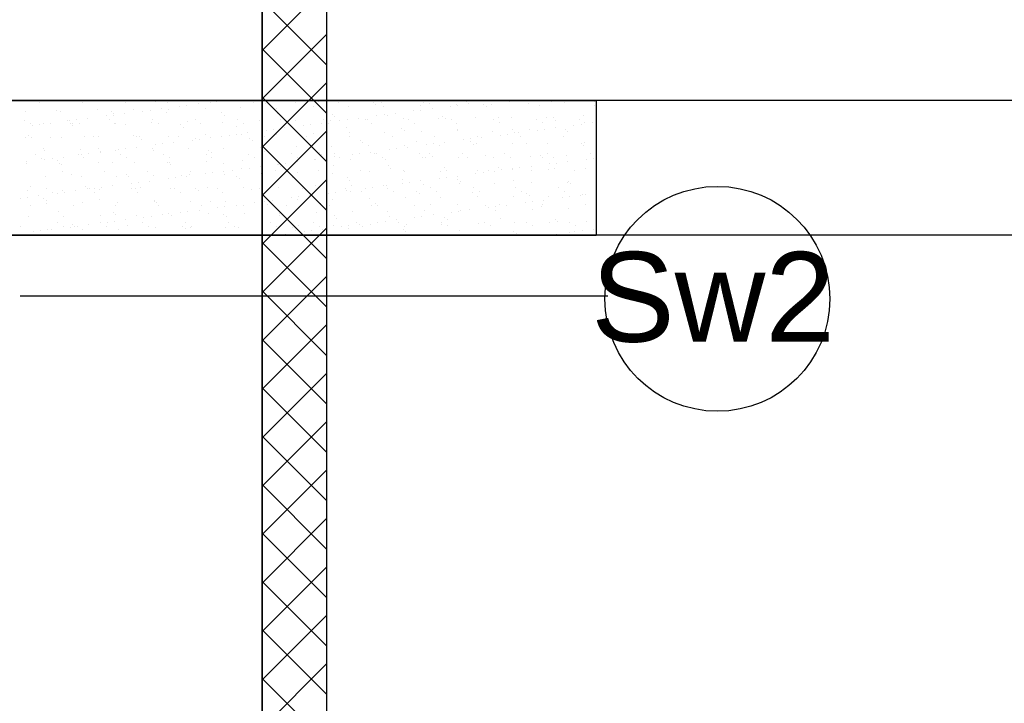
# Model space of a CAD drawing. Header units: millimetres. Extents: x -7023 to 53801, y 9849 to 33561.
# Tile 282 of 537: x 7956 to 8139, y 29353 to 29479. Entities that reach past the tile are written whole.
import ezdxf

# ---------------------------------------------------------------- set-up
doc = ezdxf.new("R2010")
doc.units = ezdxf.units.MM
doc.layers.add('.IE_podklad', color=252, linetype='Continuous')
doc.styles.add('Opisowy', font='arial.ttf')

msp = doc.modelspace()

# ---------------------------------------------------------------- linework, layer by layer
at = {"layer": '.IE_podklad', "lineweight": 35}
msp.add_line((8001.06, 29588.88), (8001.06, 29282.88), dxfattribs=at)
at = {"layer": '.IE_podklad'}
for p, q in [((8013.06, 29282.88), (8013.06, 29588.88)), ((8001.06, 29473.65), (8013.06, 29485.65)), ((8013.06, 29470.91), (8001.06, 29482.91)), ((8001.06, 29464.67), (8013.06, 29476.67)), ((8013.06, 29461.93), (8001.06, 29473.93)), ((8001.06, 29455.69), (8013.06, 29467.69)), ((7831, 29464.38), (8063, 29464.38)), ((7981.22, 29464.19), (7981.22, 29464.19)), ((7992.65, 29464.19), (7992.65, 29464.19)), ((7993.97, 29464.36), (7993.97, 29464.36)), ((8013.06, 29452.95), (8001.06, 29464.95)), ((8001.23, 29464.3), (8001.23, 29464.3)), ((8042.85, 29464.22), (8042.85, 29464.22)), ((8046.88, 29464.1), (8046.88, 29464.1)), ((8054.79, 29464.11), (8054.79, 29464.11)), ((8062.7, 29464.13), (8062.7, 29464.13)), ((8063, 29464.38), (8063, 29439.29)), ((7957.13, 29462.39), (7957.13, 29462.39)), ((7959.87, 29463.94), (7959.87, 29463.94)), ((7962.95, 29462.47), (7962.95, 29462.47)), ((7963.63, 29462.36), (7963.63, 29462.36)), ((7967.78, 29463.95), (7967.78, 29463.95)), ((7970.49, 29462.6), (7970.49, 29462.6)), ((7973.11, 29462.39), (7973.11, 29462.39)), ((7975.69, 29463.97), (7975.69, 29463.97)), ((7977.14, 29462.69), (7977.14, 29462.69)), ((7978.98, 29462.39), (7978.98, 29462.39)), ((7980.3, 29462.56), (7980.3, 29462.56)), ((7982.36, 29462.83), (7982.36, 29462.83)), ((7983.6, 29463.98), (7983.6, 29463.98)), ((7983.63, 29462.66), (7983.63, 29462.66)), ((7985.81, 29463.29), (7985.81, 29463.29)), ((7987.13, 29463.46), (7987.13, 29463.46)), ((7989.2, 29463.73), (7989.2, 29463.73)), ((7990.49, 29462.91), (7990.49, 29462.91)), ((7991.51, 29464), (7991.51, 29464)), ((7997.14, 29462.99), (7997.14, 29462.99)), ((7999.42, 29464.01), (7999.42, 29464.01)), ((8001.7, 29463.87), (8001.7, 29463.87)), ((8003.64, 29462.96), (8003.64, 29462.96)), ((8007.33, 29464.02), (8007.33, 29464.02)), ((8010.5, 29463.21), (8010.5, 29463.21)), ((8011.54, 29464.08), (8011.54, 29464.08)), ((8015.24, 29464.04), (8015.24, 29464.04)), ((8017.15, 29463.29), (8017.15, 29463.29)), ((8021.7, 29463.99), (8021.7, 29463.99)), ((8022.17, 29463.56), (8022.17, 29463.56)), ((8023.15, 29464.05), (8023.15, 29464.05)), ((8023.65, 29463.26), (8023.65, 29463.26)), ((8029.18, 29462.42), (8029.18, 29462.42)), ((8030.5, 29462.59), (8030.5, 29462.59)), ((8030.51, 29463.51), (8030.51, 29463.51)), ((8031.06, 29464.07), (8031.06, 29464.07)), ((8032.02, 29463.77), (8032.02, 29463.77)), ((8032.56, 29462.87), (8032.56, 29462.87)), ((8036.01, 29463.32), (8036.01, 29463.32)), ((8037.16, 29463.59), (8037.16, 29463.59)), ((8037.34, 29463.49), (8037.34, 29463.49)), ((8038.97, 29464.08), (8038.97, 29464.08)), ((8039.4, 29463.77), (8039.4, 29463.77)), ((8042.18, 29463.68), (8042.18, 29463.68)), ((8042.65, 29463.25), (8042.65, 29463.25)), ((8043.65, 29463.56), (8043.65, 29463.56)), ((8050.51, 29463.81), (8050.51, 29463.81)), ((8052.5, 29463.45), (8052.5, 29463.45)), ((8057.16, 29463.89), (8057.16, 29463.89)), ((8062.66, 29463.37), (8062.66, 29463.37)), ((7957, 29460.72), (7957, 29460.72)), ((7964.91, 29460.73), (7964.91, 29460.73)), ((7965.3, 29460.59), (7965.3, 29460.59)), ((7966.62, 29460.76), (7966.62, 29460.76)), ((7968.69, 29461.03), (7968.69, 29461.03)), ((7972.14, 29461.49), (7972.14, 29461.49)), ((7972.82, 29460.75), (7972.82, 29460.75)), ((7973.46, 29461.66), (7973.46, 29461.66)), ((7973.58, 29461.96), (7973.58, 29461.96)), ((7975.53, 29461.93), (7975.53, 29461.93)), ((7980.73, 29460.76), (7980.73, 29460.76)), ((7983.43, 29462.16), (7983.43, 29462.16)), ((7988.64, 29460.77), (7988.64, 29460.77)), ((7993.59, 29462.07), (7993.59, 29462.07)), ((7994.06, 29461.64), (7994.06, 29461.64)), ((7996.55, 29460.79), (7996.55, 29460.79)), ((8000.58, 29460.61), (8000.58, 29460.61)), ((8003.91, 29461.85), (8003.91, 29461.85)), ((8004.46, 29460.8), (8004.46, 29460.8)), ((8007.23, 29460.69), (8007.23, 29460.69)), ((8012.37, 29460.82), (8012.37, 29460.82)), ((8013.72, 29460.66), (8013.72, 29460.66)), ((8014.07, 29461.76), (8014.07, 29461.76)), ((8014.54, 29461.33), (8014.54, 29461.33)), ((8015.5, 29460.62), (8015.5, 29460.62)), ((8016.83, 29460.79), (8016.83, 29460.79)), ((8018.89, 29461.06), (8018.89, 29461.06)), ((8020.28, 29460.83), (8020.28, 29460.83)), ((8020.58, 29460.91), (8020.58, 29460.91)), ((8022.34, 29461.52), (8022.34, 29461.52)), ((8023.66, 29461.69), (8023.66, 29461.69)), ((8024.38, 29461.54), (8024.38, 29461.54)), ((8025.73, 29461.97), (8025.73, 29461.97)), ((8027.23, 29460.99), (8027.23, 29460.99)), ((8028.19, 29460.85), (8028.19, 29460.85)), ((8033.73, 29460.96), (8033.73, 29460.96)), ((8034.55, 29461.45), (8034.55, 29461.45)), ((8035.01, 29461.02), (8035.01, 29461.02)), ((8036.1, 29460.86), (8036.1, 29460.86)), ((8040.59, 29461.21), (8040.59, 29461.21)), ((8044.01, 29460.87), (8044.01, 29460.87)), ((8044.86, 29461.22), (8044.86, 29461.22)), ((8047.24, 29461.29), (8047.24, 29461.29)), ((8051.92, 29460.89), (8051.92, 29460.89)), ((8053.74, 29461.26), (8053.74, 29461.26)), ((8055.02, 29461.14), (8055.02, 29461.14)), ((8055.49, 29460.71), (8055.49, 29460.71)), ((8059.82, 29460.9), (8059.82, 29460.9)), ((8060.6, 29461.51), (8060.6, 29461.51)), ((7958.07, 29460.03), (7958.07, 29460.03)), ((7958.46, 29459.69), (7958.46, 29459.69)), ((7959.79, 29459.86), (7959.79, 29459.86)), ((7960.56, 29460.01), (7960.56, 29460.01)), ((7961.85, 29460.13), (7961.85, 29460.13)), ((7965.48, 29460.16), (7965.48, 29460.16)), ((7965.95, 29459.73), (7965.95, 29459.73)), ((7965.98, 29460.05), (7965.98, 29460.05)), ((7967.21, 29460.09), (7967.21, 29460.09)), ((7973.71, 29460.06), (7973.71, 29460.06)), ((7973.89, 29460.06), (7973.89, 29460.06)), ((7975.79, 29459.93), (7975.79, 29459.93)), ((7980.57, 29460.31), (7980.57, 29460.31)), ((7981.8, 29460.08), (7981.8, 29460.08)), ((7985.96, 29459.84), (7985.96, 29459.84)), ((7986.42, 29459.42), (7986.42, 29459.42)), ((7987.22, 29460.39), (7987.22, 29460.39)), ((7989.71, 29460.09), (7989.71, 29460.09)), ((7993.72, 29460.36), (7993.72, 29460.36)), ((7996.27, 29459.62), (7996.27, 29459.62)), ((7997.62, 29460.11), (7997.62, 29460.11)), ((8001.06, 29446.71), (8013.06, 29458.71)), ((8001.83, 29458.82), (8001.83, 29458.82)), ((8003.15, 29458.99), (8003.15, 29458.99)), ((8005.22, 29459.26), (8005.22, 29459.26)), ((8005.53, 29460.12), (8005.53, 29460.12)), ((8006.43, 29459.53), (8006.43, 29459.53)), ((8006.9, 29459.1), (8006.9, 29459.1)), ((8008.67, 29459.72), (8008.67, 29459.72)), ((8009.99, 29459.89), (8009.99, 29459.89)), ((8012.05, 29460.16), (8012.05, 29460.16)), ((8013.44, 29460.14), (8013.44, 29460.14)), ((8016.75, 29459.31), (8016.75, 29459.31)), ((8021.35, 29460.15), (8021.35, 29460.15)), ((8026.91, 29459.22), (8026.91, 29459.22)), ((8027.38, 29458.79), (8027.38, 29458.79)), ((8029.26, 29460.16), (8029.26, 29460.16)), ((8030.67, 29458.61), (8030.67, 29458.61)), ((8037.17, 29460.18), (8037.17, 29460.18)), ((8037.22, 29459), (8037.22, 29459)), ((8037.32, 29458.7), (8037.32, 29458.7)), ((8043.81, 29458.67), (8043.81, 29458.67)), ((8045.08, 29460.19), (8045.08, 29460.19)), ((8047.39, 29458.91), (8047.39, 29458.91)), ((8050.67, 29458.91), (8050.67, 29458.91)), ((8052.03, 29458.85), (8052.03, 29458.85)), ((8052.99, 29460.21), (8052.99, 29460.21)), ((8053.35, 29459.03), (8053.35, 29459.03)), ((8055.42, 29459.3), (8055.42, 29459.3)), ((8057.32, 29459), (8057.32, 29459)), ((8057.7, 29458.68), (8057.7, 29458.68)), ((8058.87, 29459.75), (8058.87, 29459.75)), ((8060.19, 29459.93), (8060.19, 29459.93)), ((8060.9, 29460.22), (8060.9, 29460.22)), ((8062.25, 29460.2), (8062.25, 29460.2)), ((7957.29, 29457.49), (7957.29, 29457.49)), ((7957.84, 29457.93), (7957.84, 29457.93)), ((7958.31, 29457.5), (7958.31, 29457.5)), ((7961.92, 29457.58), (7961.92, 29457.58)), ((7963.79, 29457.46), (7963.79, 29457.46)), ((7968.16, 29457.7), (7968.16, 29457.7)), ((7969.83, 29457.59), (7969.83, 29457.59)), ((7970.65, 29457.71), (7970.65, 29457.71)), ((7977.3, 29457.8), (7977.3, 29457.8)), ((7977.74, 29457.61), (7977.74, 29457.61)), ((7978.32, 29457.61), (7978.32, 29457.61)), ((7978.79, 29457.19), (7978.79, 29457.19)), ((7983.79, 29457.76), (7983.79, 29457.76)), ((7985.65, 29457.62), (7985.65, 29457.62)), ((7988.15, 29457.02), (7988.15, 29457.02)), ((7988.63, 29457.39), (7988.63, 29457.39)), ((7989.48, 29457.19), (7989.48, 29457.19)), ((7990.65, 29458.01), (7990.65, 29458.01)), ((7991.54, 29457.46), (7991.54, 29457.46)), ((7993.56, 29457.64), (7993.56, 29457.64)), ((7994.99, 29457.92), (7994.99, 29457.92)), ((7996.31, 29458.09), (7996.31, 29458.09)), ((7997.3, 29458.1), (7997.3, 29458.1)), ((7998.38, 29458.36), (7998.38, 29458.36)), ((7998.8, 29457.3), (7998.8, 29457.3)), ((7999.27, 29456.87), (7999.27, 29456.87)), ((8001.47, 29457.65), (8001.47, 29457.65)), ((8003.8, 29458.06), (8003.8, 29458.06)), ((8009.11, 29457.08), (8009.11, 29457.08)), ((8009.38, 29457.66), (8009.38, 29457.66)), ((8010.66, 29458.31), (8010.66, 29458.31)), ((8017.29, 29457.68), (8017.29, 29457.68)), ((8017.31, 29458.4), (8017.31, 29458.4)), ((8019.27, 29456.99), (8019.27, 29456.99)), ((8023.81, 29458.37), (8023.81, 29458.37)), ((8025.2, 29457.69), (8025.2, 29457.69)), ((8033.11, 29457.71), (8033.11, 29457.71)), ((8038.36, 29457.05), (8038.36, 29457.05)), ((8039.68, 29457.23), (8039.68, 29457.23)), ((8041.02, 29457.72), (8041.02, 29457.72)), ((8041.74, 29457.5), (8041.74, 29457.5)), ((8045.19, 29457.95), (8045.19, 29457.95)), ((8046.52, 29458.13), (8046.52, 29458.13)), ((8047.86, 29458.48), (8047.86, 29458.48)), ((8048.58, 29458.4), (8048.58, 29458.4)), ((8048.93, 29457.74), (8048.93, 29457.74)), ((8056.84, 29457.75), (8056.84, 29457.75)), ((7960.52, 29455.47), (7960.52, 29455.47)), ((7960.72, 29455.11), (7960.72, 29455.11)), ((7967.37, 29455.2), (7967.37, 29455.2)), ((7970.69, 29455.39), (7970.69, 29455.39)), ((7973.87, 29455.17), (7973.87, 29455.17)), ((7974.48, 29455.22), (7974.48, 29455.22)), ((7975.8, 29455.39), (7975.8, 29455.39)), ((7977.87, 29455.66), (7977.87, 29455.66)), ((7980.73, 29455.41), (7980.73, 29455.41)), ((7981, 29455.16), (7981, 29455.16)), ((7981.32, 29456.12), (7981.32, 29456.12)), ((7982.64, 29456.29), (7982.64, 29456.29)), ((7984.7, 29456.56), (7984.7, 29456.56)), ((7987.38, 29455.5), (7987.38, 29455.5)), ((7991.16, 29455.07), (7991.16, 29455.07)), ((7993.88, 29455.47), (7993.88, 29455.47)), ((8000.74, 29455.71), (8000.74, 29455.71)), ((8013.06, 29443.97), (8001.06, 29455.97)), ((8007.39, 29455.8), (8007.39, 29455.8)), ((8013.88, 29455.77), (8013.88, 29455.77)), ((8019.74, 29456.56), (8019.74, 29456.56)), ((8020.74, 29456.02), (8020.74, 29456.02)), ((8024.68, 29455.25), (8024.68, 29455.25)), ((8026, 29455.43), (8026, 29455.43)), ((8027.39, 29456.1), (8027.39, 29456.1)), ((8028.07, 29455.7), (8028.07, 29455.7)), ((8029.59, 29456.77), (8029.59, 29456.77)), ((8031.52, 29456.15), (8031.52, 29456.15)), ((8032.84, 29456.33), (8032.84, 29456.33)), ((8033.89, 29456.07), (8033.89, 29456.07)), ((8034.91, 29456.6), (8034.91, 29456.6)), ((8039.75, 29456.68), (8039.75, 29456.68)), ((8040.22, 29456.25), (8040.22, 29456.25)), ((8040.75, 29456.32), (8040.75, 29456.32)), ((8047.4, 29456.4), (8047.4, 29456.4)), ((8050.07, 29456.45), (8050.07, 29456.45)), ((8053.9, 29456.37), (8053.9, 29456.37)), ((8060.23, 29456.37), (8060.23, 29456.37)), ((8060.7, 29455.94), (8060.7, 29455.94)), ((8060.76, 29456.62), (8060.76, 29456.62)), ((7959.05, 29454.36), (7959.05, 29454.36)), ((7960.12, 29453.67), (7960.12, 29453.67)), ((7960.81, 29453.42), (7960.81, 29453.42)), ((7962.13, 29453.59), (7962.13, 29453.59)), ((7963.05, 29453.16), (7963.05, 29453.16)), ((7964.19, 29453.86), (7964.19, 29453.86)), ((7966.96, 29454.37), (7966.96, 29454.37)), ((7967.64, 29454.32), (7967.64, 29454.32)), ((7968.03, 29453.69), (7968.03, 29453.69)), ((7968.97, 29454.49), (7968.97, 29454.49)), ((7971.03, 29454.76), (7971.03, 29454.76)), ((7971.15, 29454.96), (7971.15, 29454.96)), ((7974.87, 29454.39), (7974.87, 29454.39)), ((7975.94, 29453.7), (7975.94, 29453.7)), ((7982.78, 29454.4), (7982.78, 29454.4)), ((7983.85, 29453.72), (7983.85, 29453.72)), ((7990.69, 29454.41), (7990.69, 29454.41)), ((7991.63, 29454.64), (7991.63, 29454.64)), ((7991.76, 29453.73), (7991.76, 29453.73)), ((7997.46, 29453.2), (7997.46, 29453.2)), ((7998.6, 29454.43), (7998.6, 29454.43)), ((7999.67, 29453.75), (7999.67, 29453.75)), ((8001.48, 29454.85), (8001.48, 29454.85)), ((8003.96, 29453.17), (8003.96, 29453.17)), ((8006.51, 29454.44), (8006.51, 29454.44)), ((8007.58, 29453.76), (8007.58, 29453.76)), ((8010.82, 29453.42), (8010.82, 29453.42)), ((8011.01, 29453.45), (8011.01, 29453.45)), ((8011.64, 29454.76), (8011.64, 29454.76)), ((8012.11, 29454.33), (8012.11, 29454.33)), ((8012.33, 29453.62), (8012.33, 29453.62)), ((8014.39, 29453.9), (8014.39, 29453.9)), ((8014.42, 29454.46), (8014.42, 29454.46)), ((8015.49, 29453.77), (8015.49, 29453.77)), ((8017.47, 29453.5), (8017.47, 29453.5)), ((8017.84, 29454.35), (8017.84, 29454.35)), ((8019.17, 29454.52), (8019.17, 29454.52)), ((8021.23, 29454.8), (8021.23, 29454.8)), ((8021.95, 29454.54), (8021.95, 29454.54)), ((8022.33, 29454.47), (8022.33, 29454.47)), ((8023.4, 29453.79), (8023.4, 29453.79)), ((8023.97, 29453.47), (8023.97, 29453.47)), ((8030.24, 29454.49), (8030.24, 29454.49)), ((8030.83, 29453.72), (8030.83, 29453.72)), ((8031.31, 29453.8), (8031.31, 29453.8)), ((8032.12, 29454.45), (8032.12, 29454.45)), ((8032.58, 29454.02), (8032.58, 29454.02)), ((8037.48, 29453.8), (8037.48, 29453.8)), ((8038.15, 29454.5), (8038.15, 29454.5)), ((8039.22, 29453.82), (8039.22, 29453.82)), ((8042.43, 29454.23), (8042.43, 29454.23)), ((8043.97, 29453.77), (8043.97, 29453.77)), ((8046.06, 29454.51), (8046.06, 29454.51)), ((8047.13, 29453.83), (8047.13, 29453.83)), ((8050.83, 29454.02), (8050.83, 29454.02)), ((8052.59, 29454.14), (8052.59, 29454.14)), ((8053.06, 29453.71), (8053.06, 29453.71)), ((8053.97, 29454.53), (8053.97, 29454.53)), ((8055.04, 29453.85), (8055.04, 29453.85)), ((8057.48, 29454.1), (8057.48, 29454.1)), ((8061.21, 29453.48), (8061.21, 29453.48)), ((8061.88, 29454.54), (8061.88, 29454.54)), ((8062.53, 29453.66), (8062.53, 29453.66)), ((8062.91, 29453.91), (8062.91, 29453.91)), ((8062.95, 29453.86), (8062.95, 29453.86)), ((7957.36, 29452.96), (7957.36, 29452.96)), ((7957.45, 29452.6), (7957.45, 29452.6)), ((7963.52, 29452.73), (7963.52, 29452.73)), ((7963.95, 29452.57), (7963.95, 29452.57)), ((7970.81, 29452.82), (7970.81, 29452.82)), ((7973.36, 29452.93), (7973.36, 29452.93)), ((7977.46, 29452.9), (7977.46, 29452.9)), ((7983.53, 29452.84), (7983.53, 29452.84)), ((7983.95, 29452.87), (7983.95, 29452.87)), ((7983.99, 29452.42), (7983.99, 29452.42)), ((7990.81, 29453.12), (7990.81, 29453.12)), ((7993.84, 29452.62), (7993.84, 29452.62)), ((7997.33, 29451.65), (7997.33, 29451.65)), ((7998.66, 29451.82), (7998.66, 29451.82)), ((8000.72, 29452.1), (8000.72, 29452.1)), ((8004, 29452.53), (8004, 29452.53)), ((8004.17, 29452.55), (8004.17, 29452.55)), ((8004.47, 29452.1), (8004.47, 29452.1)), ((8005.49, 29452.72), (8005.49, 29452.72)), ((8007.56, 29453), (8007.56, 29453)), ((8014.32, 29452.31), (8014.32, 29452.31)), ((8019.34, 29451.32), (8019.34, 29451.32)), ((8024.48, 29452.22), (8024.48, 29452.22)), ((8024.95, 29451.79), (8024.95, 29451.79)), ((8027.25, 29451.33), (8027.25, 29451.33)), ((8034.79, 29452), (8034.79, 29452)), ((8035.16, 29451.35), (8035.16, 29451.35)), ((8040.91, 29451.42), (8040.91, 29451.42)), ((8043.07, 29451.36), (8043.07, 29451.36)), ((8044.96, 29451.91), (8044.96, 29451.91)), ((8045.43, 29451.48), (8045.43, 29451.48)), ((8047.54, 29451.68), (8047.54, 29451.68)), ((8047.56, 29451.51), (8047.56, 29451.51)), ((8048.86, 29451.86), (8048.86, 29451.86)), ((8050.92, 29452.13), (8050.92, 29452.13)), ((8050.98, 29451.38), (8050.98, 29451.38)), ((8054.06, 29451.48), (8054.06, 29451.48)), ((8054.37, 29452.58), (8054.37, 29452.58)), ((8055.27, 29451.68), (8055.27, 29451.68)), ((8055.69, 29452.76), (8055.69, 29452.76)), ((8057.76, 29453.03), (8057.76, 29453.03)), ((8058.89, 29451.39), (8058.89, 29451.39)), ((8060.92, 29451.72), (8060.92, 29451.72)), ((7960.88, 29450.22), (7960.88, 29450.22)), ((7963.97, 29451.22), (7963.97, 29451.22)), ((7965.73, 29450.7), (7965.73, 29450.7)), ((7967.53, 29450.3), (7967.53, 29450.3)), ((7971.88, 29451.23), (7971.88, 29451.23)), ((7974.03, 29450.27), (7974.03, 29450.27)), ((7975.89, 29450.61), (7975.89, 29450.61)), ((7976.36, 29450.19), (7976.36, 29450.19)), ((7979.79, 29451.25), (7979.79, 29451.25)), ((7980.89, 29450.52), (7980.89, 29450.52)), ((7983.66, 29449.85), (7983.66, 29449.85)), ((7984.98, 29450.02), (7984.98, 29450.02)), ((7986.2, 29450.39), (7986.2, 29450.39)), ((7987.05, 29450.3), (7987.05, 29450.3)), ((7987.54, 29450.6), (7987.54, 29450.6)), ((7987.7, 29451.26), (7987.7, 29451.26)), ((7990.5, 29450.75), (7990.5, 29450.75)), ((7991.82, 29450.92), (7991.82, 29450.92)), ((7993.88, 29451.2), (7993.88, 29451.2)), ((7994.04, 29450.57), (7994.04, 29450.57)), ((7995.61, 29451.28), (7995.61, 29451.28)), ((7996.37, 29450.3), (7996.37, 29450.3)), ((7996.84, 29449.87), (7996.84, 29449.87)), ((8000.9, 29450.82), (8000.9, 29450.82)), ((8001.06, 29437.73), (8013.06, 29449.73)), ((8003.52, 29451.29), (8003.52, 29451.29)), ((8006.68, 29450.08), (8006.68, 29450.08)), ((8007.55, 29450.91), (8007.55, 29450.91)), ((8011.43, 29451.3), (8011.43, 29451.3)), ((8014.04, 29450.87), (8014.04, 29450.87)), ((8016.85, 29449.99), (8016.85, 29449.99)), ((8017.31, 29449.56), (8017.31, 29449.56)), ((8020.9, 29451.12), (8020.9, 29451.12)), ((8027.16, 29449.77), (8027.16, 29449.77)), ((8027.55, 29451.21), (8027.55, 29451.21)), ((8033.86, 29449.88), (8033.86, 29449.88)), ((8034.05, 29451.17), (8034.05, 29451.17)), ((8035.18, 29450.06), (8035.18, 29450.06)), ((8037.25, 29450.33), (8037.25, 29450.33)), ((8037.32, 29449.68), (8037.32, 29449.68)), ((8040.7, 29450.78), (8040.7, 29450.78)), ((8042.02, 29450.96), (8042.02, 29450.96)), ((8044.09, 29451.23), (8044.09, 29451.23)), ((7957.61, 29447.71), (7957.61, 29447.71)), ((7958.09, 29448.47), (7958.09, 29448.47)), ((7961.1, 29448), (7961.1, 29448)), ((7964.11, 29447.67), (7964.11, 29447.67)), ((7968.26, 29448.39), (7968.26, 29448.39)), ((7968.72, 29447.96), (7968.72, 29447.96)), ((7969.01, 29448.01), (7969.01, 29448.01)), ((7969.99, 29448.05), (7969.99, 29448.05)), ((7970.97, 29447.92), (7970.97, 29447.92)), ((7971.31, 29448.22), (7971.31, 29448.22)), ((7973.37, 29448.5), (7973.37, 29448.5)), ((7976.82, 29448.95), (7976.82, 29448.95)), ((7976.92, 29448.02), (7976.92, 29448.02)), ((7977.62, 29448.01), (7977.62, 29448.01)), ((7978.14, 29449.12), (7978.14, 29449.12)), ((7978.57, 29448.16), (7978.57, 29448.16)), ((7980.21, 29449.4), (7980.21, 29449.4)), ((7984.11, 29447.98), (7984.11, 29447.98)), ((7984.83, 29448.04), (7984.83, 29448.04)), ((7988.73, 29448.07), (7988.73, 29448.07)), ((7990.97, 29448.22), (7990.97, 29448.22)), ((7992.74, 29448.05), (7992.74, 29448.05)), ((7997.62, 29448.31), (7997.62, 29448.31)), ((7999.05, 29447.85), (7999.05, 29447.85)), ((8000.65, 29448.07), (8000.65, 29448.07)), ((8004.12, 29448.28), (8004.12, 29448.28)), ((8008.56, 29448.08), (8008.56, 29448.08)), ((8009.21, 29447.76), (8009.21, 29447.76)), ((8010.98, 29448.52), (8010.98, 29448.52)), ((8016.47, 29448.1), (8016.47, 29448.1)), ((8017.63, 29448.61), (8017.63, 29448.61)), ((8020.19, 29448.08), (8020.19, 29448.08)), ((8021.51, 29448.26), (8021.51, 29448.26)), ((8023.57, 29448.53), (8023.57, 29448.53)), ((8024.13, 29448.58), (8024.13, 29448.58)), ((8024.38, 29448.11), (8024.38, 29448.11)), ((8027.02, 29448.98), (8027.02, 29448.98)), ((8028.35, 29449.16), (8028.35, 29449.16)), ((8030.41, 29449.43), (8030.41, 29449.43)), ((8030.99, 29448.82), (8030.99, 29448.82)), ((8032.29, 29448.13), (8032.29, 29448.13)), ((8037.64, 29448.91), (8037.64, 29448.91)), ((8037.79, 29449.25), (8037.79, 29449.25)), ((8040.2, 29448.14), (8040.2, 29448.14)), ((8044.13, 29448.88), (8044.13, 29448.88)), ((8047.64, 29449.45), (8047.64, 29449.45)), ((8048.11, 29448.15), (8048.11, 29448.15)), ((8050.99, 29449.13), (8050.99, 29449.13)), ((8056.02, 29448.17), (8056.02, 29448.17)), ((8057.64, 29449.21), (8057.64, 29449.21)), ((8057.8, 29449.37), (8057.8, 29449.37)), ((8058.27, 29448.94), (8058.27, 29448.94)), ((7956.31, 29446.25), (7956.31, 29446.25)), ((7957.63, 29446.42), (7957.63, 29446.42)), ((7959.7, 29446.7), (7959.7, 29446.7)), ((7960.62, 29446.16), (7960.62, 29446.16)), ((7962.17, 29447.31), (7962.17, 29447.31)), ((7963.15, 29447.15), (7963.15, 29447.15)), ((7964.47, 29447.32), (7964.47, 29447.32)), ((7966.54, 29447.6), (7966.54, 29447.6)), ((7970.08, 29447.33), (7970.08, 29447.33)), ((7970.93, 29445.93), (7970.93, 29445.93)), ((7977.99, 29447.34), (7977.99, 29447.34)), ((7981.1, 29445.84), (7981.1, 29445.84)), ((7985.9, 29447.36), (7985.9, 29447.36)), ((7989.2, 29447.64), (7989.2, 29447.64)), ((7993.81, 29447.37), (7993.81, 29447.37)), ((8013.06, 29434.99), (8001.06, 29446.99)), ((8001.06, 29445.93), (8001.06, 29445.93)), ((8001.72, 29447.39), (8001.72, 29447.39)), ((8006.51, 29446.28), (8006.51, 29446.28)), ((8007.71, 29446.01), (8007.71, 29446.01)), ((8007.83, 29446.46), (8007.83, 29446.46)), ((8009.63, 29447.4), (8009.63, 29447.4)), ((8009.68, 29447.33), (8009.68, 29447.33)), ((8009.9, 29446.73), (8009.9, 29446.73)), ((8013.35, 29447.18), (8013.35, 29447.18)), ((8014.2, 29445.98), (8014.2, 29445.98)), ((8014.67, 29447.36), (8014.67, 29447.36)), ((8016.74, 29447.63), (8016.74, 29447.63)), ((8017.54, 29447.41), (8017.54, 29447.41)), ((8019.52, 29447.54), (8019.52, 29447.54)), ((8021.06, 29446.23), (8021.06, 29446.23)), ((8025.45, 29447.43), (8025.45, 29447.43)), ((8027.71, 29446.31), (8027.71, 29446.31)), ((8029.69, 29447.45), (8029.69, 29447.45)), ((8030.16, 29447.02), (8030.16, 29447.02)), ((8033.36, 29447.44), (8033.36, 29447.44)), ((8034.21, 29446.28), (8034.21, 29446.28)), ((8040, 29447.23), (8040, 29447.23)), ((8041.07, 29446.53), (8041.07, 29446.53)), ((8041.27, 29447.46), (8041.27, 29447.46)), ((8047.72, 29446.61), (8047.72, 29446.61)), ((8049.18, 29447.47), (8049.18, 29447.47)), ((8050.16, 29447.14), (8050.16, 29447.14)), ((8050.63, 29446.71), (8050.63, 29446.71)), ((8053.26, 29445.86), (8053.26, 29445.86)), ((8054.22, 29446.58), (8054.22, 29446.58)), ((8056.71, 29446.32), (8056.71, 29446.32)), ((8057.09, 29447.49), (8057.09, 29447.49)), ((8058.04, 29446.49), (8058.04, 29446.49)), ((8060.1, 29446.76), (8060.1, 29446.76)), ((8060.48, 29446.91), (8060.48, 29446.91)), ((8061.08, 29446.83), (8061.08, 29446.83)), ((7958.12, 29444.84), (7958.12, 29444.84)), ((7961.04, 29445.32), (7961.04, 29445.32)), ((7961.09, 29445.73), (7961.09, 29445.73)), ((7966.03, 29444.86), (7966.03, 29444.86)), ((7967.69, 29445.41), (7967.69, 29445.41)), ((7973.94, 29444.87), (7973.94, 29444.87)), ((7974.19, 29445.38), (7974.19, 29445.38)), ((7981.05, 29445.63), (7981.05, 29445.63)), ((7981.57, 29445.42), (7981.57, 29445.42)), ((7981.85, 29444.89), (7981.85, 29444.89)), ((7987.7, 29445.71), (7987.7, 29445.71)), ((7989.39, 29444.03), (7989.39, 29444.03)), ((7989.76, 29444.9), (7989.76, 29444.9)), ((7991.41, 29445.62), (7991.41, 29445.62)), ((7992.84, 29444.48), (7992.84, 29444.48)), ((7994.16, 29444.66), (7994.16, 29444.66)), ((7994.2, 29445.68), (7994.2, 29445.68)), ((7996.23, 29444.93), (7996.23, 29444.93)), ((7997.67, 29444.91), (7997.67, 29444.91)), ((7999.68, 29445.38), (7999.68, 29445.38)), ((8001, 29445.56), (8001, 29445.56)), ((8001.57, 29445.53), (8001.57, 29445.53)), ((8002.04, 29445.1), (8002.04, 29445.1)), ((8003.06, 29445.83), (8003.06, 29445.83)), ((8005.58, 29444.93), (8005.58, 29444.93)), ((8011.89, 29445.31), (8011.89, 29445.31)), ((8013.49, 29444.94), (8013.49, 29444.94)), ((8021.4, 29444.96), (8021.4, 29444.96)), ((8022.05, 29445.22), (8022.05, 29445.22)), ((8022.52, 29444.79), (8022.52, 29444.79)), ((8029.31, 29444.97), (8029.31, 29444.97)), ((8032.37, 29445), (8032.37, 29445)), ((8037.22, 29444.99), (8037.22, 29444.99)), ((8037.8, 29444.02), (8037.8, 29444.02)), ((8039.59, 29444.06), (8039.59, 29444.06)), ((8042.53, 29444.91), (8042.53, 29444.91)), ((8043, 29444.48), (8043, 29444.48)), ((8043.04, 29444.51), (8043.04, 29444.51)), ((8044.36, 29444.69), (8044.36, 29444.69)), ((8045.13, 29445), (8045.13, 29445)), ((8046.43, 29444.96), (8046.43, 29444.96)), ((8049.88, 29445.42), (8049.88, 29445.42)), ((8051.15, 29444.23), (8051.15, 29444.23)), ((8051.2, 29445.59), (8051.2, 29445.59)), ((8052.84, 29444.68), (8052.84, 29444.68)), ((8053.03, 29445.02), (8053.03, 29445.02)), ((8057.8, 29444.32), (8057.8, 29444.32)), ((8060.94, 29445.03), (8060.94, 29445.03)), ((7957.77, 29442.81), (7957.77, 29442.81)), ((7963.3, 29443.7), (7963.3, 29443.7)), ((7964.27, 29442.78), (7964.27, 29442.78)), ((7971.13, 29443.03), (7971.13, 29443.03)), ((7973.46, 29443.62), (7973.46, 29443.62)), ((7973.93, 29443.19), (7973.93, 29443.19)), ((7975.71, 29442.23), (7975.71, 29442.23)), ((7977.78, 29443.11), (7977.78, 29443.11)), ((7979.16, 29442.68), (7979.16, 29442.68)), ((7980.49, 29442.86), (7980.49, 29442.86)), ((7982.55, 29443.13), (7982.55, 29443.13)), ((7983.78, 29443.39), (7983.78, 29443.39)), ((7984.27, 29443.08), (7984.27, 29443.08)), ((7986, 29443.58), (7986, 29443.58)), ((7987.32, 29443.76), (7987.32, 29443.76)), ((7991.13, 29443.33), (7991.13, 29443.33)), ((7993.94, 29443.3), (7993.94, 29443.3)), ((7994.41, 29442.87), (7994.41, 29442.87)), ((7997.78, 29443.41), (7997.78, 29443.41)), ((8004.25, 29443.08), (8004.25, 29443.08)), ((8004.28, 29443.38), (8004.28, 29443.38)), ((8011.14, 29443.63), (8011.14, 29443.63)), ((8014.42, 29442.99), (8014.42, 29442.99)), ((8014.88, 29442.56), (8014.88, 29442.56)), ((8017.79, 29443.71), (8017.79, 29443.71)), ((8024.29, 29443.68), (8024.29, 29443.68)), ((8024.73, 29442.77), (8024.73, 29442.77)), ((8025.92, 29442.26), (8025.92, 29442.26)), ((8029.37, 29442.71), (8029.37, 29442.71)), ((8030.69, 29442.89), (8030.69, 29442.89)), ((8031.15, 29443.93), (8031.15, 29443.93)), ((8032.75, 29443.16), (8032.75, 29443.16)), ((8034.89, 29442.68), (8034.89, 29442.68)), ((8035.36, 29442.25), (8035.36, 29442.25)), ((8036.2, 29443.61), (8036.2, 29443.61)), ((8037.52, 29443.79), (8037.52, 29443.79)), ((8044.29, 29443.98), (8044.29, 29443.98)), ((8045.21, 29442.45), (8045.21, 29442.45)), ((8055.37, 29442.37), (8055.37, 29442.37)), ((7956.31, 29440.94), (7956.31, 29440.94)), ((7961.2, 29440.43), (7961.2, 29440.43)), ((7962.04, 29440.43), (7962.04, 29440.43)), ((7963.15, 29441.64), (7963.15, 29441.64)), ((7964.22, 29440.95), (7964.22, 29440.95)), ((7965.49, 29440.88), (7965.49, 29440.88)), ((7965.83, 29441.39), (7965.83, 29441.39)), ((7966.29, 29440.96), (7966.29, 29440.96)), ((7966.81, 29441.06), (7966.81, 29441.06)), ((7967.85, 29440.52), (7967.85, 29440.52)), ((7968.88, 29441.33), (7968.88, 29441.33)), ((7971.06, 29441.65), (7971.06, 29441.65)), ((7972.13, 29440.97), (7972.13, 29440.97)), ((7972.33, 29441.78), (7972.33, 29441.78)), ((7973.65, 29441.96), (7973.65, 29441.96)), ((7974.35, 29440.48), (7974.35, 29440.48)), ((7976.14, 29441.16), (7976.14, 29441.16)), ((7978.97, 29441.66), (7978.97, 29441.66)), ((7980.04, 29440.98), (7980.04, 29440.98)), ((7981.21, 29440.73), (7981.21, 29440.73)), ((7986.3, 29441.07), (7986.3, 29441.07)), ((7986.77, 29440.65), (7986.77, 29440.65)), ((7986.88, 29441.68), (7986.88, 29441.68)), ((7987.86, 29440.82), (7987.86, 29440.82)), ((7987.95, 29441), (7987.95, 29441)), ((7994.36, 29440.78), (7994.36, 29440.78)), ((7994.79, 29441.69), (7994.79, 29441.69)), ((7995.86, 29441.01), (7995.86, 29441.01)), ((7996.62, 29440.85), (7996.62, 29440.85)), ((8001.06, 29428.75), (8013.06, 29440.75)), ((8001.22, 29441.03), (8001.22, 29441.03)), ((8002.7, 29441.71), (8002.7, 29441.71)), ((8003.77, 29441.03), (8003.77, 29441.03)), ((8006.78, 29440.76), (8006.78, 29440.76)), ((8007.87, 29441.12), (8007.87, 29441.12)), ((8010.61, 29441.72), (8010.61, 29441.72)), ((8011.68, 29441.04), (8011.68, 29441.04)), ((8012.24, 29440.46), (8012.24, 29440.46)), ((8014.36, 29441.09), (8014.36, 29441.09)), ((8015.69, 29440.91), (8015.69, 29440.91)), ((8017.01, 29441.09), (8017.01, 29441.09)), ((8017.09, 29440.54), (8017.09, 29440.54)), ((8018.52, 29441.74), (8018.52, 29441.74)), ((8019.08, 29441.36), (8019.08, 29441.36)), ((8019.59, 29441.05), (8019.59, 29441.05)), ((8021.22, 29441.33), (8021.22, 29441.33)), ((8022.53, 29441.81), (8022.53, 29441.81)), ((8023.85, 29441.99), (8023.85, 29441.99)), ((8026.43, 29441.75), (8026.43, 29441.75)), ((8027.26, 29440.45), (8027.26, 29440.45)), ((8027.5, 29441.07), (8027.5, 29441.07)), ((8027.87, 29441.42), (8027.87, 29441.42)), ((8034.34, 29441.76), (8034.34, 29441.76)), ((8034.37, 29441.39), (8034.37, 29441.39)), ((8035.41, 29441.08), (8035.41, 29441.08)), ((8041.23, 29441.63), (8041.23, 29441.63)), ((8042.25, 29441.78), (8042.25, 29441.78)), ((8043.32, 29441.1), (8043.32, 29441.1)), ((8047.88, 29441.72), (8047.88, 29441.72)), ((8050.16, 29441.79), (8050.16, 29441.79)), ((8051.23, 29441.11), (8051.23, 29441.11)), ((8054.38, 29441.69), (8054.38, 29441.69)), ((8055.84, 29441.94), (8055.84, 29441.94)), ((8058.07, 29441.81), (8058.07, 29441.81)), ((8059.14, 29441.13), (8059.14, 29441.13)), ((8061.24, 29441.93), (8061.24, 29441.93)), ((8062.44, 29440.49), (8062.44, 29440.49)), ((8063, 29439.29), (7831.01, 29439.29)), ((7958.65, 29439.98), (7958.65, 29439.98)), ((7959.97, 29440.16), (7959.97, 29440.16)), ((8005.4, 29439.56), (8005.4, 29439.56)), ((8007.25, 29440.33), (8007.25, 29440.33)), ((8008.85, 29440.01), (8008.85, 29440.01)), ((8010.18, 29440.19), (8010.18, 29440.19)), ((8027.73, 29440.02), (8027.73, 29440.02)), ((8037.57, 29440.23), (8037.57, 29440.23)), ((8047.73, 29440.14), (8047.73, 29440.14)), ((8048.2, 29439.71), (8048.2, 29439.71)), ((8055.61, 29439.59), (8055.61, 29439.59)), ((8057.96, 29439.42), (8057.96, 29439.42)), ((8058.05, 29439.91), (8058.05, 29439.91)), ((8059.06, 29440.05), (8059.06, 29440.05)), ((8060.38, 29440.22), (8060.38, 29440.22)), ((8013.06, 29426.01), (8001.06, 29438.01)), ((8001.06, 29419.77), (8013.06, 29431.77)), ((8065.18, 29428.04), (7956.19, 29428.04)), ((8013.06, 29417.03), (8001.06, 29429.03)), ((8001.06, 29410.79), (8013.06, 29422.79)), ((8013.06, 29408.05), (8001.06, 29420.05)), ((8001.06, 29401.81), (8013.06, 29413.81)), ((8013.06, 29399.07), (8001.06, 29411.07)), ((8001.06, 29392.83), (8013.06, 29404.83)), ((8013.06, 29390.09), (8001.06, 29402.09)), ((8001.06, 29383.85), (8013.06, 29395.85)), ((8013.06, 29381.11), (8001.06, 29393.11)), ((8001.06, 29374.87), (8013.06, 29386.87)), ((8013.06, 29372.13), (8001.06, 29384.13)), ((8001.06, 29365.89), (8013.06, 29377.89)), ((8013.06, 29363.15), (8001.06, 29375.15)), ((8001.06, 29356.91), (8013.06, 29368.91)), ((8013.06, 29354.17), (8001.06, 29366.17)), ((8001.06, 29347.93), (8013.06, 29359.93)), ((8013.06, 29345.19), (8001.06, 29357.19))]:
    msp.add_line(p, q, dxfattribs=at)
at = {"layer": '.IE_podklad', "ltscale": 0.5}
for p, q in [((8173, 29464.37), (7830.99, 29464.38)), ((8173, 29439.37), (7831, 29439.38))]:
    msp.add_line(p, q, dxfattribs=at)
at = {"layer": '.IE_podklad'}
msp.add_circle((8085.46, 29427.57), 20.85, dxfattribs=at)

# ---------------------------------------------------------------- texts
at = {"layer": '.IE_podklad', "linetype": 'Continuous', "style": 'Opisowy'}
msp.add_text('Sw2', height=16.64, dxfattribs=at).set_placement((8062.05, 29419.62))

doc.saveas('drawing.dxf')
